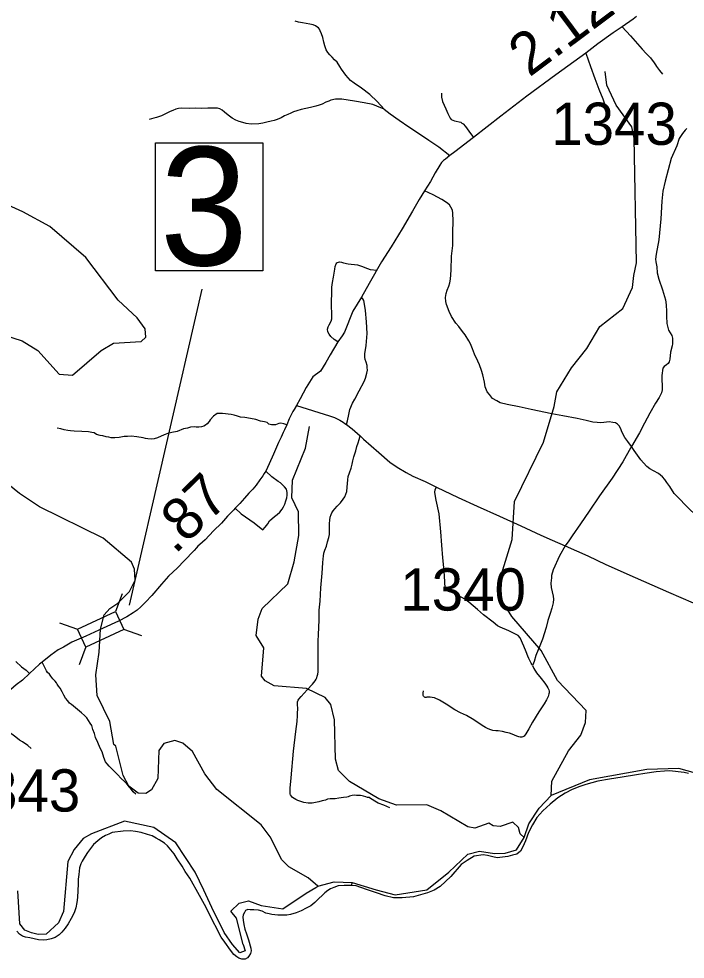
# Model space of a CAD drawing. Extents: x 2290615 to 2522933, y 819489 to 1012715.
# Drawn here: x 2328328 to 2336214, y 872875 to 883997 of the extents above; entities that cross this region are included whole.
import ezdxf

# ---------------------------------------------------------------- set-up
doc = ezdxf.new("R2010")
doc.units = 0
for name, color, linetype in [('Exist Boundary Political CountyLine', 7, 'Continuous'), ('Exist Hydrographic Creek Single Shore', 7, 'Continuous'), ('Exist Hydrographic Misc Water Feature', 7, 'Continuous'), ('Exist Road Non-System Type 51', 7, 'Continuous'), ('Exist Road Secondary Mileage Hundredths English Label', 7, 'Continuous'), ('Exist Road Secondary Structure Standard Bridge CELL', 7, 'Continuous'), ('Exist Road Secondary Structure Standard Bridge Number Label', 7, 'Continuous'), ('Exist Road Secondary Type 51 Attributed', 7, 'Continuous'), ('Exist Road Secondary Type 51 Number Label', 7, 'Continuous')]:
    doc.layers.add(name, color=color, linetype=linetype)

msp = doc.modelspace()

# ---------------------------------------------------------------- linework, layer by layer
at = {"layer": 'Exist Boundary Political CountyLine'}
for points in [[(2336252, 875071), (2336200, 875083), (2336130, 875092), (2336031, 875103), (2335968, 875098), (2335872, 875089), (2335738, 875073), (2335638, 875056), (2335468, 875026), (2335319, 875006), (2335181, 874980), (2335038, 874941), (2334968, 874916), (2334876, 874883), (2334793, 874840), (2334708, 874783), (2334617, 874710), (2334528, 874631), (2334457, 874552), (2334408, 874465), (2334361, 874373), (2334322, 874274), (2334293, 874202), (2334264, 874152), (2334222, 874119), (2334170, 874105), (2334116, 874088), (2333990, 874072), (2333936, 874084), (2333874, 874101), (2333822, 874110), (2333718, 874095), (2333633, 874044), (2333564, 873995), (2333441, 873854), (2333313, 873734), (2333243, 873690), (2333164, 873659), (2333000, 873613), (2332863, 873599), (2332763, 873602), (2332662, 873623), (2332562, 873659)], [(2332562, 873659), (2332443, 873700), (2332319, 873742), (2332252, 873745), (2332179, 873746), (2332107, 873741), (2332055, 873724), (2332017, 873706), (2331986, 873686), (2331948, 873659), (2331916, 873627), (2331877, 873592), (2331831, 873544), (2331782, 873505), (2331728, 873477), (2331668, 873446), (2331611, 873424), (2331541, 873403), (2331499, 873394), (2331391, 873395), (2331323, 873403), (2331289, 873410), (2331251, 873420), (2331209, 873443), (2331163, 873453), (2331108, 873458), (2331067, 873460), (2331039, 873461), (2331011, 873451), (2330997, 873427), (2330983, 873401), (2330980, 873371), (2330984, 873335), (2330991, 873285), (2331003, 873231), (2331022, 873173), (2331044, 873104), (2331073, 873006), (2331076, 872974), (2331068, 872942), (2331051, 872910), (2331033, 872892), (2331007, 872877), (2330967, 872875), (2330931, 872888), (2330909, 872904), (2330872, 872932), (2330832, 872981), (2330765, 873075), (2330724, 873134), (2330577, 873419), (2330545, 873486), (2330467, 873629), (2330351, 873834), (2330296, 873913), (2330261, 873975), (2330202, 874062), (2330166, 874122), (2330127, 874169), (2330087, 874215), (2330051, 874247), (2329990, 874286), (2329954, 874308), (2329904, 874333), (2329849, 874350), (2329777, 874372), (2329709, 874385), (2329651, 874392), (2329563, 874389), (2329433, 874372), (2329392, 874355), (2329352, 874337), (2329308, 874312), (2329262, 874274), (2329213, 874230), (2329177, 874183), (2329140, 874135), (2329114, 874092), (2329077, 874034), (2329061, 874002), (2329046, 873956), (2329039, 873878), (2329029, 873820), (2329030, 873764), (2329027, 873688), (2329024, 873606), (2329016, 873544), (2329003, 873484), (2328982, 873425), (2328948, 873355), (2328911, 873295), (2328876, 873242), (2328838, 873196), (2328807, 873162), (2328757, 873133), (2328709, 873116), (2328659, 873104), (2328623, 873100), (2328559, 873103), (2328457, 873126)], [(2328457, 873126), (2328407, 873135), (2328371, 873147), (2328335, 873171), (2328304, 873208)]]:
    msp.add_lwpolyline(points, dxfattribs=at)
at = {"layer": 'Exist Hydrographic Creek Single Shore'}
for points in [[(2328158, 880254), (2328367, 880190), (2328551, 880076), (2328804, 879794), (2328962, 879781), (2329301, 880074), (2329450, 880159), (2329774, 880179), (2329832, 880230), (2329823, 880332), (2329730, 880462), (2329503, 880670), (2329122, 881173), (2328694, 881542), (2328375, 881713), (2327546, 882089)], [(2331868, 873739), (2331750, 873836), (2331524, 873968), (2331439, 874050), (2331303, 874324), (2331194, 874463), (2330673, 874882), (2330529, 875066), (2330384, 875330), (2330267, 875430), (2330175, 875462), (2330042, 875427), (2329985, 875343), (2329971, 875011), (2329898, 874876), (2329832, 874834), (2329740, 874840), (2329631, 874921), (2329563, 875046), (2329476, 875394), (2329451, 875413), (2329406, 875687), (2329253, 875992), (2329241, 876238), (2329279, 876505), (2329293, 876777), (2329339, 876946), (2329404, 877021), (2329499, 877085), (2329639, 877222), (2329705, 877356), (2329695, 877487), (2329661, 877571), (2329325, 877853), (2328571, 878226), (2328336, 878383), (2328168, 878521)]]:
    msp.add_lwpolyline(points, dxfattribs=at)
at = {"layer": 'Exist Hydrographic Misc Water Feature'}
for points in [[(2334629, 874811), (2334635, 874979), (2334831, 875338), (2334979, 875524), (2335035, 875674), (2335042, 875816), (2334704, 876170), (2334508, 876526), (2334162, 876929), (2334052, 877105), (2334026, 877169), (2334023, 877379), (2334168, 877838), (2334195, 878289), (2334537, 878992), (2334665, 879411), (2334696, 879586), (2334868, 879869), (2335049, 880096), (2335204, 880359), (2335476, 880570), (2335590, 880821), (2335605, 880962), (2335636, 881111), (2335610, 882587), (2335584, 882721), (2335397, 882976), (2335286, 883214), (2335268, 883374)], [(2332240, 874976), (2332111, 875108), (2332076, 875241), (2332063, 875707), (2332020, 875889), (2331952, 875971), (2331734, 876077), (2331351, 876108), (2331242, 876166), (2331200, 876223), (2331229, 876556), (2331136, 876703), (2331159, 876897), (2331208, 877021), (2331513, 877316), (2331585, 877575), (2331640, 877885), (2331637, 878168), (2331560, 878332), (2331566, 878542), (2331721, 878919), (2331768, 879177)], [(2337177, 874396), (2337080, 874493), (2336663, 874911), (2336435, 875048), (2336137, 875130), (2335761, 875117), (2335080, 874996), (2334629, 874811)], [(2334310, 874315), (2334259, 874356), (2334242, 874431), (2334174, 874497), (2334025, 874445), (2333942, 874451), (2333891, 874485), (2333725, 874426), (2333642, 874439), (2333323, 874629), (2333156, 874701), (2332798, 874697), (2332588, 874770), (2332240, 874976)], [(2334310, 874315), (2334364, 874475), (2334486, 874661), (2334629, 874811)], [(2330983, 873050), (2331006, 872975), (2330942, 872949), (2330855, 873050), (2330757, 873189), (2330701, 873306), (2330637, 873434), (2330517, 873690), (2330415, 873904), (2330186, 874250), (2329927, 874434), (2329577, 874506), (2329187, 874358), (2329088, 874302), (2328981, 874173), (2328907, 874032), (2328855, 873439), (2328798, 873305), (2328650, 873171), (2328558, 873167), (2328479, 873186), (2328400, 873219), (2328340, 873295), (2328318, 873682)], [(2332271, 873781), (2332557, 873694), (2332783, 873636), (2333158, 873697), (2333417, 873904), (2333642, 874119), (2333781, 874151), (2333956, 874124), (2334084, 874130), (2334219, 874167), (2334310, 874315)], [(2331868, 873739), (2332059, 873790), (2332271, 873781)], [(2330983, 873050), (2330904, 873359), (2330838, 873444), (2330936, 873537), (2331045, 873567), (2331195, 873511), (2331453, 873472), (2331727, 873655), (2331843, 873722), (2331868, 873739)], [(2332271, 873781), (2332259, 873745)]]:
    msp.add_lwpolyline(points, dxfattribs=at)
at = {"layer": 'Exist Road Non-System Type 51'}
for points in [[(2332653, 882930), (2332567, 883019), (2332480, 883102), (2332382, 883178), (2332295, 883237), (2332252, 883269), (2332196, 883332), (2332145, 883400), (2332125, 883435), (2332094, 883483), (2332064, 883513), (2332035, 883545), (2332009, 883570), (2331985, 883600), (2331966, 883632), (2331950, 883678), (2331938, 883721), (2331925, 883777), (2331909, 883819), (2331894, 883855), (2331886, 883873), (2331876, 883889), (2331856, 883902), (2331840, 883914), (2331813, 883926), (2331771, 883934), (2331729, 883941), (2331683, 883951), (2331639, 883958), (2331599, 883968)], [(2335469, 883901), (2335568, 883795), (2335703, 883639), (2335753, 883586), (2335803, 883534), (2335847, 883477), (2335862, 883454), (2335876, 883433), (2335909, 883386), (2335946, 883344)], [(2335036, 883592), (2335065, 883512), (2335094, 883433), (2335143, 883292), (2335193, 883164), (2335238, 883049), (2335269, 882955), (2335286, 882881)], [(2335036, 883592), (2335065, 883512), (2335094, 883433), (2335143, 883292), (2335193, 883164), (2335238, 883049), (2335269, 882955), (2335286, 882881)], [(2332653, 882930), (2332564, 882965), (2332516, 882984), (2332416, 883005), (2332299, 883024), (2332149, 883048), (2332123, 883046), (2332075, 883045), (2332022, 883034), (2331995, 883022), (2331961, 883012), (2331919, 882987), (2331884, 882975), (2331844, 882963), (2331780, 882948), (2331724, 882937), (2331670, 882925), (2331618, 882908), (2331579, 882896), (2331547, 882883), (2331513, 882867), (2331473, 882849), (2331431, 882828), (2331386, 882808), (2331350, 882795), (2331314, 882787), (2331262, 882773), (2331216, 882762), (2331168, 882756), (2331078, 882753), (2331018, 882758), (2330978, 882772), (2330934, 882783), (2330896, 882799), (2330854, 882822), (2330805, 882857), (2330761, 882895), (2330735, 882915), (2330707, 882934), (2330680, 882942), (2330612, 882941), (2330564, 882941), (2330495, 882938), (2330423, 882939), (2330349, 882937), (2330253, 882940), (2330217, 882935), (2330185, 882929), (2330149, 882912), (2330117, 882902), (2330071, 882876), (2330016, 882851), (2329958, 882831), (2329924, 882824), (2329870, 882808)], [(2333328, 883116), (2333329, 883072), (2333341, 883020), (2333380, 882934), (2333405, 882877), (2333432, 882821), (2333444, 882807), (2333482, 882790), (2333560, 882775), (2333572, 882765), (2333586, 882755), (2333615, 882725), (2333653, 882670), (2333710, 882595)], [(2333328, 883116), (2333329, 883072), (2333341, 883020), (2333380, 882934), (2333405, 882877), (2333432, 882821), (2333444, 882807), (2333482, 882790), (2333560, 882775), (2333572, 882765), (2333586, 882755), (2333615, 882725), (2333653, 882670), (2333710, 882595)], [(2332653, 882930), (2332723, 882875), (2332828, 882800), (2332945, 882721), (2333058, 882643), (2333179, 882562), (2333300, 882484), (2333429, 882381)], [(2332653, 882930), (2332723, 882875), (2332828, 882800), (2332945, 882721), (2333058, 882643), (2333179, 882562), (2333300, 882484), (2333429, 882381)], [(2336233, 882701), (2336212, 882682), (2336180, 882640), (2336142, 882580), (2336113, 882493), (2336048, 882347), (2336014, 882210), (2335978, 882078), (2335949, 881958), (2335936, 881841), (2335925, 881630), (2335900, 881385), (2335871, 881212), (2335862, 881155), (2335865, 881124), (2335880, 881065), (2335882, 880993), (2335900, 880916), (2335944, 880792), (2335980, 880675), (2335990, 880614), (2335992, 880534), (2335993, 880481), (2335997, 880394), (2336017, 880316), (2336057, 880253), (2336063, 880221), (2336064, 880184), (2336063, 880154), (2336061, 880131), (2336041, 880056), (2336030, 879972), (2336024, 879939), (2336013, 879922), (2335994, 879905), (2335963, 879886), (2335948, 879866), (2335936, 879778), (2335940, 879610), (2335932, 879575), (2335904, 879520), (2335864, 879451), (2335797, 879334), (2335734, 879214), (2335672, 879099), (2335577, 878940)], [(2335577, 878940), (2335534, 878998), (2335498, 879047), (2335464, 879111), (2335451, 879146), (2335433, 879182), (2335412, 879202), (2335390, 879218), (2335356, 879223), (2335314, 879229), (2335250, 879224), (2335214, 879220), (2335172, 879224), (2335121, 879227), (2335043, 879248), (2334935, 879269), (2334765, 879302), (2334635, 879325), (2334391, 879376), (2334248, 879406), (2334106, 879434), (2334026, 879455), (2333984, 879477), (2333933, 879508), (2333897, 879552), (2333872, 879587), (2333845, 879645), (2333837, 879701), (2333818, 879785), (2333803, 879836), (2333778, 879906), (2333760, 879950), (2333721, 880029), (2333696, 880093), (2333674, 880153), (2333653, 880188), (2333610, 880260), (2333578, 880300), (2333535, 880357), (2333499, 880399), (2333450, 880478), (2333419, 880534), (2333390, 880619), (2333380, 880653), (2333379, 880703), (2333385, 880747), (2333396, 880787), (2333417, 880834), (2333429, 880876), (2333436, 880918), (2333443, 881026), (2333447, 881188), (2333462, 881316), (2333462, 881468), (2333466, 881608), (2333465, 881698), (2333459, 881736), (2333440, 881771), (2333426, 881797), (2333388, 881825), (2333333, 881862), (2333231, 881917), (2333130, 881964)], [(2335577, 878940), (2335534, 878998), (2335498, 879047), (2335464, 879111), (2335451, 879146), (2335433, 879182), (2335412, 879202), (2335390, 879218), (2335356, 879223), (2335314, 879229), (2335250, 879224), (2335214, 879220), (2335172, 879224), (2335121, 879227), (2335043, 879248), (2334935, 879269), (2334765, 879302), (2334635, 879325), (2334391, 879376), (2334248, 879406), (2334106, 879434), (2334026, 879455), (2333984, 879477), (2333933, 879508), (2333897, 879552), (2333872, 879587), (2333845, 879645), (2333837, 879701), (2333818, 879785), (2333803, 879836), (2333778, 879906), (2333760, 879950), (2333721, 880029), (2333696, 880093), (2333674, 880153), (2333653, 880188), (2333610, 880260), (2333578, 880300), (2333535, 880357), (2333499, 880399), (2333450, 880478), (2333419, 880534), (2333390, 880619), (2333380, 880653), (2333379, 880703), (2333385, 880747), (2333396, 880787), (2333417, 880834), (2333429, 880876), (2333436, 880918), (2333443, 881026), (2333447, 881188), (2333462, 881316), (2333462, 881468), (2333466, 881608), (2333465, 881698), (2333459, 881736), (2333440, 881771), (2333426, 881797), (2333388, 881825), (2333333, 881862), (2333231, 881917), (2333130, 881964)], [(2332102, 880176), (2332061, 880206), (2332021, 880238), (2331999, 880269), (2331983, 880295), (2331980, 880325), (2331990, 880355), (2332001, 880379), (2332023, 880422), (2332031, 880449), (2332032, 880484), (2332032, 880522), (2332027, 880585), (2332027, 880641), (2332031, 880765), (2332033, 880822), (2332038, 880880), (2332052, 880940), (2332059, 880990), (2332066, 881036), (2332072, 881068), (2332082, 881100), (2332090, 881110), (2332098, 881116), (2332110, 881120), (2332124, 881122), (2332146, 881120), (2332172, 881113), (2332226, 881101), (2332335, 881086), (2332385, 881071), (2332455, 881044), (2332485, 881034), (2332569, 881025)], [(2332204, 879200), (2332217, 879242), (2332232, 879316), (2332245, 879376), (2332276, 879450), (2332306, 879497), (2332356, 879599), (2332413, 879706), (2332429, 879746), (2332446, 879806), (2332454, 879840), (2332449, 879872), (2332451, 879896), (2332438, 879938), (2332426, 879968), (2332422, 879996), (2332421, 880034), (2332440, 880134), (2332452, 880276), (2332443, 880412), (2332431, 880548), (2332416, 880644), (2332412, 880665), (2332398, 880685), (2332383, 880705)], [(2332204, 879200), (2332217, 879242), (2332232, 879316), (2332245, 879376), (2332276, 879450), (2332306, 879497), (2332356, 879599), (2332413, 879706), (2332429, 879746), (2332446, 879806), (2332454, 879840), (2332449, 879872), (2332451, 879896), (2332438, 879938), (2332426, 879968), (2332422, 879996), (2332421, 880034), (2332440, 880134), (2332452, 880276), (2332443, 880412), (2332431, 880548), (2332416, 880644), (2332412, 880665), (2332398, 880685), (2332383, 880705)], [(2331498, 879197), (2331465, 879206), (2331429, 879213), (2331405, 879210), (2331367, 879197), (2331319, 879194), (2331285, 879202), (2331268, 879221), (2331237, 879232), (2331188, 879240), (2331134, 879259), (2331068, 879268), (2331001, 879280), (2330951, 879287), (2330916, 879299), (2330877, 879308), (2330842, 879318), (2330804, 879323), (2330775, 879325), (2330739, 879329), (2330704, 879330), (2330674, 879328), (2330632, 879299), (2330594, 879253), (2330581, 879233), (2330557, 879206), (2330537, 879192), (2330517, 879178), (2330489, 879172), (2330457, 879167), (2330427, 879169), (2330411, 879171), (2330361, 879166), (2330323, 879156), (2330278, 879147), (2330202, 879118), (2330140, 879106), (2330090, 879093), (2330048, 879077), (2329969, 879042), (2329931, 879030), (2329895, 879027), (2329856, 879028), (2329827, 879034), (2329798, 879042), (2329724, 879055), (2329659, 879061), (2329615, 879058), (2329575, 879057), (2329514, 879045), (2329463, 879041), (2329421, 879041), (2329393, 879048), (2329361, 879055), (2329321, 879064), (2329289, 879068), (2329249, 879080), (2329218, 879100), (2329190, 879106), (2329154, 879113), (2329072, 879116), (2328984, 879119), (2328940, 879123), (2328908, 879127), (2328864, 879134), (2328824, 879146), (2328782, 879155)], [(2332217, 878500), (2332223, 878544), (2332227, 878584), (2332242, 878626), (2332259, 878684), (2332273, 878728), (2332282, 878768), (2332294, 878816), (2332315, 878887), (2332328, 878938), (2332343, 878982), (2332355, 879022), (2332366, 879063)], [(2335572, 878928), (2335474, 878756), (2335349, 878565), (2335201, 878356), (2335077, 878172), (2334975, 878025), (2334877, 877884), (2334837, 877825), (2334795, 877764), (2334728, 877645), (2334650, 877480), (2334631, 877412), (2334630, 877387), (2334626, 877353), (2334623, 877322), (2334626, 877273), (2334651, 877167), (2334654, 877135), (2334652, 877090), (2334636, 877028), (2334617, 876962), (2334589, 876881), (2334569, 876799), (2334526, 876661), (2334495, 876580), (2334447, 876466), (2334425, 876397), (2334417, 876376), (2334413, 876365), (2334406, 876349)], [(2336378, 878088), (2336214, 878247), (2336149, 878315), (2336119, 878347), (2336084, 878382), (2336033, 878464), (2335998, 878513), (2335974, 878549), (2335945, 878579), (2335897, 878618), (2335839, 878651), (2335797, 878675), (2335758, 878704), (2335722, 878744), (2335687, 878783), (2335610, 878893), (2335577, 878940)], [(2330889, 878211), (2330960, 878141), (2331111, 878035), (2331214, 877952), (2331242, 877984), (2331273, 878024), (2331295, 878059), (2331354, 878111), (2331384, 878133), (2331416, 878162), (2331445, 878196), (2331461, 878224), (2331477, 878256), (2331488, 878297), (2331498, 878333), (2331503, 878363), (2331503, 878395), (2331495, 878436), (2331472, 878460), (2331450, 878486), (2331426, 878510), (2331398, 878524), (2331321, 878579), (2331250, 878648)], [(2332717, 874665), (2332646, 874698), (2332579, 874722), (2332540, 874745), (2332510, 874763), (2332491, 874776), (2332473, 874786), (2332454, 874789), (2332435, 874795), (2332408, 874803), (2332389, 874807), (2332372, 874811), (2332347, 874812), (2332324, 874812), (2332296, 874814), (2332271, 874812), (2332242, 874803), (2332227, 874795), (2332211, 874793), (2332169, 874786), (2332114, 874778), (2332072, 874772), (2332014, 874772), (2331980, 874768), (2331957, 874757), (2331919, 874747), (2331878, 874736), (2331838, 874728), (2331798, 874722), (2331750, 874722), (2331702, 874730), (2331664, 874740), (2331628, 874751), (2331605, 874763), (2331588, 874774), (2331567, 874788), (2331553, 874803), (2331542, 874818), (2331538, 874828), (2331538, 874841), (2331538, 874897), (2331551, 875019), (2331580, 875337), (2331607, 875569), (2331620, 875685), (2331626, 875756), (2331626, 875791), (2331628, 875827), (2331628, 875854), (2331626, 875873), (2331624, 875887), (2331624, 875900), (2331626, 875917), (2331633, 875940), (2331641, 875952), (2331668, 875980), (2331739, 876061), (2331802, 876128), (2331834, 876166), (2331848, 876185), (2331854, 876204), (2331859, 876223), (2331865, 876246), (2331869, 876273), (2331869, 876432), (2331869, 876503), (2331871, 876641), (2331873, 876710), (2331880, 876800), (2331884, 876884), (2331882, 877003), (2331892, 877108), (2331903, 877269), (2331917, 877439), (2331924, 877562), (2331928, 877611), (2331932, 877640), (2331936, 877677), (2331949, 877711), (2331970, 877761), (2331982, 877811), (2331995, 877862), (2332003, 877899), (2332005, 877933), (2332003, 877983), (2332003, 878029), (2332009, 878069), (2332014, 878104), (2332024, 878134), (2332033, 878153), (2332047, 878176), (2332068, 878201), (2332095, 878234), (2332133, 878274), (2332165, 878316), (2332186, 878345), (2332196, 878375), (2332208, 878408), (2332215, 878458), (2332217, 878500)], [(2334406, 876349), (2334403, 876356), (2334398, 876366), (2334392, 876375), (2334383, 876391), (2334376, 876407), (2334363, 876430), (2334351, 876459), (2334333, 876510), (2334306, 876579), (2334261, 876674), (2334237, 876703), (2334220, 876713), (2334172, 876736), (2334127, 876757), (2334025, 876803), (2333992, 876816), (2333940, 876860), (2333827, 876948), (2333754, 877010), (2333653, 877099), (2333606, 877133), (2333570, 877151), (2333536, 877171), (2333498, 877192), (2333452, 877212), (2333411, 877224), (2333394, 877230), (2333384, 877235), (2333380, 877239), (2333378, 877243), (2333377, 877247), (2333376, 877252), (2333375, 877263), (2333371, 877338), (2333363, 877468), (2333347, 877623), (2333333, 877771), (2333322, 877931), (2333301, 878144), (2333267, 878306), (2333250, 878396), (2333256, 878430), (2333269, 878458)], [(2329711, 874825), (2329681, 874855), (2329662, 874882), (2329642, 874904), (2329617, 874932), (2329581, 874971), (2329536, 875017), (2329498, 875054), (2329464, 875092), (2329427, 875126), (2329397, 875159), (2329372, 875184), (2329353, 875211), (2329335, 875259), (2329313, 875327), (2329292, 875371), (2329263, 875437), (2329237, 875496), (2329223, 875545), (2329204, 875591), (2329190, 875637), (2329174, 875668), (2329132, 875728), (2329105, 875758), (2329068, 875788), (2328998, 875847), (2328952, 875888), (2328929, 875903), (2328908, 875929), (2328882, 875963), (2328862, 875999), (2328841, 876036), (2328818, 876080), (2328799, 876104), (2328783, 876128), (2328773, 876144), (2328759, 876162), (2328731, 876192), (2328708, 876222), (2328689, 876245), (2328669, 876265), (2328656, 876285), (2328605, 876388)], [(2334406, 876349), (2334421, 876312), (2334454, 876260), (2334509, 876193), (2334552, 876139), (2334576, 876103), (2334588, 876086), (2334599, 876062), (2334602, 876046), (2334602, 876026), (2334600, 876012), (2334591, 875983), (2334574, 875943), (2334545, 875896), (2334482, 875802), (2334407, 875678), (2334362, 875600), (2334328, 875539), (2334309, 875512), (2334294, 875504), (2334281, 875500), (2334261, 875501), (2334244, 875505), (2334221, 875511), (2334192, 875524), (2334168, 875535), (2334136, 875550), (2334096, 875558), (2334050, 875566), (2333999, 875574), (2333971, 875576), (2333939, 875580), (2333912, 875588), (2333883, 875601), (2333850, 875617), (2333811, 875639), (2333713, 875706), (2333625, 875757), (2333555, 875788), (2333488, 875823), (2333387, 875893), (2333305, 875937), (2333248, 875966), (2333219, 875972), (2333197, 875974), (2333174, 875975), (2333156, 875975), (2333147, 875972), (2333136, 875971), (2333130, 875973), (2333124, 875977), (2333116, 875986), (2333112, 875992), (2333111, 875998), (2333114, 876020), (2333115, 876048)], [(2328472, 875368), (2328434, 875402), (2328373, 875444), (2328337, 875466), (2328292, 875499), (2328245, 875538), (2328202, 875584), (2328143, 875652), (2328097, 875713), (2328051, 875795), (2328026, 875873)]]:
    msp.add_lwpolyline(points, dxfattribs=at)
at = {"layer": 'Exist Road Secondary Structure Standard Bridge CELL'}
for p, q in [((2329551, 877198), (2329473, 876986)), ((2329025, 876773), (2328812, 876851)), ((2329783, 876698), (2329570, 876775)), ((2329120, 876568), (2329042, 876355))]:
    msp.add_line(p, q, dxfattribs=at)
msp.add_lwpolyline([(2329570, 876775), (2329121, 876567), (2329023, 876777), (2329473, 876986)], close=True, dxfattribs=at)
at = {"layer": 'Exist Road Secondary Structure Standard Bridge Number Label'}
msp.add_line((2329639, 877063), (2330497, 880800), dxfattribs=at)
msp.add_lwpolyline([(2329947, 882532), (2331215, 882532), (2331215, 881015), (2329947, 881015)], close=True, dxfattribs=at)
at = {"layer": 'Exist Road Secondary Type 51 Attributed'}
for points in [[(2335639, 884026), (2335598, 883994), (2335469, 883901), (2335363, 883830), (2335180, 883700), (2335036, 883592), (2334681, 883336), (2334340, 883082), (2334031, 882846), (2333710, 882595), (2333486, 882424), (2333429, 882381), (2333379, 882339), (2333354, 882320), (2333330, 882296), (2333310, 882266), (2333255, 882175), (2333199, 882073), (2333130, 881964), (2333067, 881859), (2332987, 881724), (2332863, 881513), (2332734, 881299), (2332620, 881122), (2332475, 880866), (2332383, 880705), (2332279, 880538), (2332180, 880290), (2332153, 880247), (2332102, 880176), (2332011, 880022), (2331962, 879933), (2331896, 879830), (2331807, 879763), (2331730, 879636), (2331657, 879502), (2331612, 879423)], [(2331612, 879423), (2331585, 879378), (2331571, 879353), (2331551, 879315), (2331527, 879266), (2331498, 879197), (2331472, 879137), (2331457, 879106), (2331431, 879049), (2331400, 878986), (2331341, 878847), (2331289, 878734), (2331250, 878648), (2331233, 878621), (2331217, 878590), (2331181, 878544), (2331136, 878482), (2331098, 878433), (2331050, 878386), (2330998, 878327), (2330943, 878265), (2330889, 878211), (2330871, 878189), (2330797, 878113), (2330725, 878031), (2330630, 877940), (2330533, 877834), (2330469, 877780), (2330446, 877758), (2330429, 877740), (2330401, 877707), (2330284, 877585), (2330204, 877505), (2330100, 877404), (2330015, 877311), (2329903, 877178), (2329827, 877097), (2329773, 877041), (2329727, 877004), (2329682, 876973), (2329607, 876923), (2329506, 876873), (2329325, 876792), (2329119, 876694)], [(2331612, 879423), (2332006, 879301), (2332064, 879280), (2332102, 879262), (2332128, 879249), (2332166, 879226), (2332187, 879211), (2332204, 879200), (2332273, 879148), (2332366, 879063), (2332406, 879027), (2332590, 878867), (2332717, 878755), (2332807, 878696), (2332910, 878633), (2332990, 878589), (2333135, 878523), (2333269, 878458), (2333529, 878337), (2333753, 878232), (2334018, 878114), (2334267, 878001), (2334505, 877890), (2334641, 877830), (2334795, 877764), (2335063, 877645), (2335276, 877543), (2335622, 877388), (2336017, 877216), (2336455, 877027)], [(2329119, 876694), (2328957, 876625), (2328916, 876601), (2328857, 876566), (2328795, 876532), (2328706, 876469), (2328605, 876388), (2328572, 876366), (2328453, 876255)], [(2328293, 876396), (2328361, 876333), (2328413, 876292), (2328453, 876255)], [(2328453, 876255), (2328371, 876176), (2328295, 876119), (2328234, 876063), (2328138, 875976), (2328026, 875873), (2327936, 875793), (2327878, 875741), (2327797, 875671), (2327714, 875611), (2327607, 875515), (2327553, 875474), (2327505, 875444), (2327451, 875394), (2327409, 875369), (2327345, 875333), (2327290, 875307), (2327207, 875271)]]:
    msp.add_lwpolyline(points, dxfattribs=at)

# ---------------------------------------------------------------- texts
at = {"layer": 'Exist Road Secondary Mileage Hundredths English Label'}
for s, rotation, p in [('2.12', 36.7052, (2334368, 883300)), ('.87', 44.1478, (2330176, 877654))]:
    msp.add_text(s, height=500, rotation=rotation, dxfattribs=at).set_placement(p)
at = {"layer": 'Exist Road Secondary Structure Standard Bridge Number Label'}
msp.add_text('3', height=1400, dxfattribs=at).set_placement((2329997, 881082))
at = {"layer": 'Exist Road Secondary Type 51 Number Label'}
for s, p in [('1343', (2334628, 882506)), ('1340', (2332842, 876998)), ('1343', (2327568, 874621))]:
    msp.add_text(s, height=500, rotation=360, dxfattribs=at).set_placement(p)

doc.saveas('drawing.dxf')
